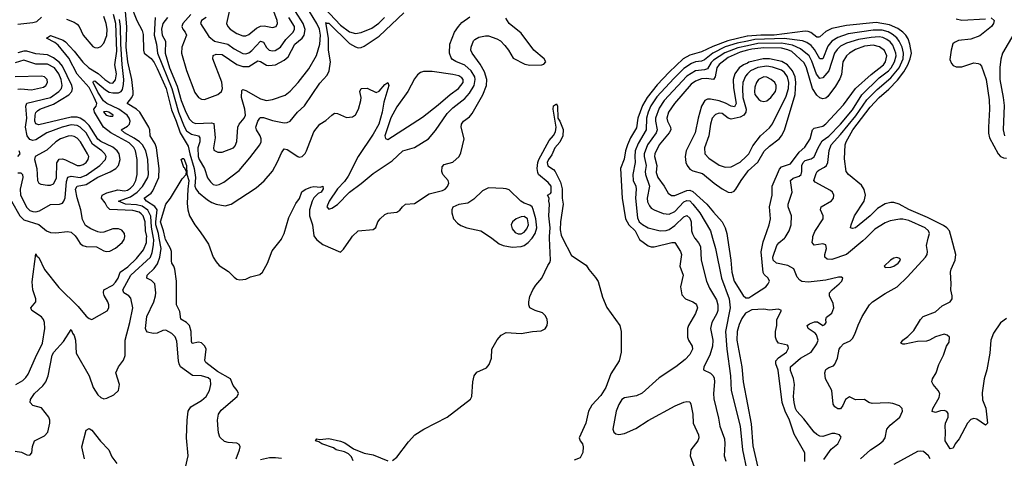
# Model space of a CAD drawing. Header units: inches. Extents: x 1649636 to 1815363, y 506543 to 641975.
# Tile 475 of 656: x 1745082 to 1751736, y 538513 to 541475. Entities that reach past the tile are written whole.
import ezdxf

# ---------------------------------------------------------------- set-up
doc = ezdxf.new("R2010")
doc.units = ezdxf.units.IN
doc.header["$MEASUREMENT"] = 0
for name, color, linetype in [('B7543', 7, 'Continuous'), ('B7544', 7, 'Continuous'), ('B7553', 7, 'Continuous'), ('B7554', 7, 'Continuous')]:
    doc.layers.add(name, color=color, linetype=linetype)

msp = doc.modelspace()

# ---------------------------------------------------------------- linework, layer by layer
at = {"layer": 'B7543', "color": 5}
for points, elevation in [([(1745050, 538561.9), (1745093.5, 538553.5), (1745130, 538536.5), (1745150, 538534.9), (1745163.6, 538550), (1745168.4, 538591.6), (1745182, 538630), (1745250, 538664.4), (1745270.8, 538689.2), (1745284.4, 538750), (1745284.4, 538770), (1745277.8, 538790), (1745230, 538854.3), (1745169.7, 538870), (1745152.6, 538890), (1745154, 538910), (1745181.8, 538950), (1745238, 539002), (1745259.3, 539030), (1745273.5, 539070), (1745301.2, 539210), (1745312.1, 539230), (1745378, 539302), (1745430, 539382), (1745438, 539358), (1745450, 539343), (1745459.1, 539310), (1745463.5, 539223.5), (1745552, 539070), (1745578.5, 538990), (1745610, 538941.3), (1745630, 538922.3), (1745650, 538915.3), (1745670, 538918.4), (1745717.7, 538942.3), (1745749.4, 538970), (1745756.2, 539010), (1745732.3, 539090), (1745749.4, 539130), (1745783.5, 539176.5), (1745794, 539206), (1745794.9, 539310), (1745826.9, 539430), (1745846.8, 539530), (1745833.7, 539593.7), (1745818.9, 539610), (1745786, 539630), (1745779.5, 539650), (1745833.5, 539750), (1745965, 539870), (1745977.5, 539902.5), (1745986.2, 539953.8), (1745987.6, 539990), (1745985.9, 540000)], 360), ([(1745056, 539010), (1745101.7, 539038.3), (1745122.6, 539057.4), (1745139.2, 539080.8), (1745187.3, 539192.7), (1745236, 539290), (1745252, 539390), (1745249.9, 539430), (1745242.9, 539450), (1745228.4, 539468.4), (1745162.8, 539510), (1745157.2, 539530), (1745191.7, 539570), (1745190.7, 539590), (1745169.9, 539650), (1745164.9, 539704.9), (1745190, 539893), (1745197.4, 539877.4), (1745210, 539868.9), (1745248.7, 539788.7), (1745346.6, 539666.6), (1745477.3, 539537.3), (1745530, 539472), (1745550, 539457.6), (1745570, 539450.4), (1745671.8, 539508.2), (1745683.5, 539530), (1745684.2, 539550), (1745677.8, 539570), (1745653.3, 539613.3), (1745648.1, 539630), (1745650.6, 539650), (1745710, 539682.5), (1745730, 539702), (1745747.1, 539730), (1745761.5, 539770), (1745813.2, 539806.8), (1745870, 539862), (1745918.7, 539921.3), (1745938.1, 539970), (1745939.6, 540000)], 380), ([(1745466.6, 540000), (1745490, 539963.6), (1745509, 539949), (1745530, 539943.7), (1745601.5, 539941.5), (1745650, 539914), (1745666.8, 539910), (1745690, 539912.2), (1745730, 539931.5), (1745773.2, 539970), (1745787.3, 539990), (1745789.9, 540000)], 420), ([(1746202.7, 538450), (1746220.5, 538530), (1746209.7, 538650), (1746212.5, 538770), (1746220.7, 538830), (1746238.8, 538861.2), (1746310, 538903.5), (1746342.2, 538930), (1746364.2, 538970), (1746374, 539010), (1746370, 539042), (1746355.8, 539055.8), (1746310, 539069.2), (1746250, 539072.7), (1746169.4, 539129.4), (1746158.2, 539150), (1746154, 539170), (1746144.3, 539304.3), (1746132.7, 539332.7), (1746110, 539355.6), (1746070, 539377.2), (1746050, 539375.6), (1746010, 539358.2), (1745983.8, 539356.2), (1745945.6, 539365.6), (1745935.4, 539375.4), (1745930.8, 539390), (1745940.7, 539470), (1745987.6, 539570), (1745999.4, 539610), (1746000.7, 539630), (1745995.2, 539690), (1745973.4, 539713.4), (1745941.7, 539730), (1745943.7, 539750), (1745990, 539793.8), (1746014, 539826), (1746029, 539870), (1746036.6, 539930), (1746024.6, 540000)], 340), ([(1746545.5, 538510), (1746568, 538570), (1746570.7, 538590), (1746564.9, 538604.9), (1746550, 538614.6), (1746490, 538618.4), (1746465.5, 538625.5), (1746434.5, 538654.5), (1746424.2, 538684.2), (1746421.8, 538710), (1746418.8, 538770), (1746424.5, 538810), (1746442.3, 538837.7), (1746550.9, 538930), (1746561, 538950), (1746552, 538970), (1746525.3, 539005.3), (1746506.2, 539050), (1746418.8, 539098.8), (1746340.1, 539160.1), (1746332.5, 539172.5), (1746341.6, 539250), (1746333.9, 539270), (1746310, 539291.9), (1746290, 539297.3), (1746247.5, 539287.5), (1746241.6, 539301.6), (1746240.3, 539370), (1746228.9, 539408.9), (1746210, 539429.9), (1746171.7, 539451.7), (1746163.4, 539503.4), (1746142.2, 539550), (1746140.2, 539710), (1746129.8, 539789.8), (1746124, 539810), (1746109.9, 539829.9), (1746106.8, 539846.8), (1746106.4, 539910), (1746100.3, 539930), (1746066.2, 539990), (1746064, 540000)], 320), ([(1746330.8, 540000), (1746358.6, 539958.6), (1746388.8, 539870), (1746410, 539839.3), (1746430, 539815.7), (1746493.7, 539773.7), (1746530, 539736.1), (1746550, 539721.7), (1746570, 539717), (1746610, 539722), (1746642, 539738), (1746705.1, 539754.9), (1746722.9, 539770), (1746756.2, 539830), (1746787.1, 539912.9), (1746850, 539993), (1746853.7, 540000)], 320), ([(1747081.5, 540000), (1747090, 539989), (1747130, 539956), (1747250, 539904.7), (1747270, 539924.7), (1747321.4, 540000)], 320), ([(1747602.2, 538497.8), (1747630, 538521.1), (1747710, 538623.6), (1747752.4, 538670), (1747812.8, 538710), (1747970, 538790.2), (1748128.8, 538911.2), (1748137.7, 538930), (1748144.9, 539030), (1748152.2, 539070), (1748170, 539094.2), (1748235.8, 539124.2), (1748254.2, 539145.8), (1748269.7, 539190), (1748272.7, 539250), (1748307.5, 539312.5), (1748335.5, 539344.5), (1748370, 539363), (1748470, 539354.9), (1748548, 539370), (1748606.3, 539373.7), (1748632.8, 539387.2), (1748645.7, 539410), (1748649.8, 539430), (1748646.8, 539450), (1748635.3, 539475.3), (1748614, 539494), (1748565.2, 539510), (1748530, 539528.4), (1748523, 539550), (1748523.6, 539570), (1748530, 539604.7), (1748550, 539650.8), (1748570, 539682.8), (1748611.5, 539728.5), (1748650, 539814), (1748664.9, 539835.1), (1748668.5, 539851.5), (1748661.6, 540000)], 280), ([(1748272.5, 540000), (1748321.3, 539961.3), (1748349, 539949), (1748410, 539939.1), (1748470, 539943.5), (1748490, 539950.4), (1748518.5, 539970), (1748543.3, 539996.7), (1748545.5, 540000)], 320), ([(1748750.1, 540000), (1748810, 539882), (1748910, 539818), (1748927.5, 539787.5), (1748973.8, 539733.8), (1748990, 539706), (1749020.9, 539600.9), (1749050.3, 539530.3), (1749137.1, 539410), (1749146.4, 539370), (1749147.2, 539230), (1749132.8, 539170), (1749077.8, 539082.2), (1749042, 538990), (1749010, 538937.4), (1748947.9, 538872.1), (1748926.6, 538830), (1748907.8, 538750), (1748862.2, 538650), (1748869.1, 538630), (1748884.4, 538610), (1748890.2, 538590), (1748887.5, 538552.5), (1748870, 538515.1), (1748830, 538499.3)], 280), ([(1749265.2, 540000), (1749270, 539990.1), (1749330, 539948.6), (1749350, 539941.4), (1749370, 539940.9), (1749490, 539970.9), (1749510.3, 539970), (1749547.3, 539910), (1749553.5, 539890), (1749543, 539810), (1749565.6, 539750), (1749546.7, 539670), (1749555.6, 539615.6), (1749581.6, 539590), (1749630, 539570.2), (1749650, 539557.3), (1749656.5, 539550), (1749662, 539530), (1749649.4, 539490), (1749601, 539410), (1749594.2, 539390), (1749595.5, 539330), (1749602.3, 539310), (1749627.2, 539270), (1749628.3, 539250), (1749610, 539214), (1749579.3, 539180.7), (1749516.9, 539130), (1749402.8, 539057.2), (1749288, 538952), (1749250, 538935.3), (1749170, 538921.1), (1749151, 538909), (1749130, 538875.3), (1749112.7, 538830), (1749090.9, 538710), (1749097.8, 538690), (1749110, 538678.9), (1749130, 538673.7), (1749170, 538680.4), (1749245.9, 538714.1), (1749330, 538768.7), (1749512.2, 538867.8), (1749570, 538891.9), (1749590, 538896.5), (1749610, 538893.4), (1749618, 538878), (1749630.2, 538810), (1749633.8, 538750), (1749668.9, 538670), (1749672, 538650), (1749664.9, 538630), (1749616.4, 538570), (1749613.7, 538530), (1749647.9, 538430)], 320), ([(1749643.8, 540000), (1749670, 539967.9), (1749682.1, 539942.1), (1749687.5, 539850), (1749722.8, 539710), (1749742.8, 539662.8), (1749790, 539582.3), (1749799.9, 539550), (1749799.6, 539510), (1749793.7, 539490), (1749759.5, 539430), (1749749.3, 539390), (1749766.9, 539310), (1749763.9, 539270), (1749746.1, 539210), (1749704.7, 539130), (1749702.4, 539110), (1749750, 539086.5), (1749768.7, 539068.7), (1749774.4, 539054.4), (1749777.5, 539030), (1749770.8, 538950), (1749773.9, 538913.9), (1749804.2, 538784.2), (1749812.3, 538730), (1749844.2, 538644.2), (1749847.7, 538610), (1749843.5, 538530), (1749854.2, 538494.2)], 340), ([(1749764.4, 540000), (1749783.7, 539930), (1749823.6, 539730), (1749875.7, 539590), (1749882.5, 539530), (1749852.3, 539370), (1749860.3, 539250), (1749885.6, 539070), (1749891, 538971), (1749950.6, 538730), (1749967, 538570), (1749995.2, 538430), (1749995.9, 538384.1), (1749966.5, 538206.5), (1749974.6, 538150), (1749998.7, 538090), (1750000, 538084.1)], 360), ([(1749864.6, 540000), (1749887.2, 539850), (1749893.8, 539770), (1749909.2, 539710), (1749970, 539612.1), (1749990, 539596.5), (1750000, 539596.5)], 380), ([(1750000, 539500.3), (1749986.2, 539493.8), (1749962.1, 539457.9), (1749944, 539416), (1749931.3, 539370), (1749927.6, 539310), (1749961.7, 539130), (1749970.5, 539029.5), (1750000, 538875.6)], 380), ([(1745518.9, 538510), (1745502.4, 538590), (1745530, 538702), (1745550, 538714), (1745570, 538702.8), (1745627.8, 538627.8), (1745683, 538570), (1745703.4, 538523.4), (1745738, 538478)], 340), ([(1747335.8, 538495.8), (1747323.1, 538523.1), (1747303.9, 538543.9), (1747276.7, 538556.7), (1747220.4, 538570), (1747203.4, 538583.4), (1747122.7, 538610), (1747104.2, 538624.2), (1747081.2, 538630), (1747090, 538644.7), (1747110, 538640.7), (1747170, 538646.4), (1747250, 538629), (1747277.9, 538617.9), (1747337.6, 538577.6), (1747410, 538546.3), (1747470, 538536.9), (1747570, 538494.7)], 280), ([(1746850, 538511.8), (1746810, 538516.7), (1746770, 538516.4), (1746710, 538501.5)], 320)]:
    msp.add_lwpolyline(points, dxfattribs=dict(at, elevation=elevation))
at = {"layer": 'B7544', "color": 5}
for points, elevation in [([(1746024.6, 540000), (1746019.4, 540030), (1746002, 540090), (1746000.8, 540110), (1746011.2, 540190), (1745994, 540214), (1745938.2, 540250), (1745921.7, 540270), (1745970, 540303.9), (1745981, 540319), (1746021.2, 540410), (1746024.2, 540470), (1746006, 540610), (1745996.3, 540636.3), (1745963.4, 540690), (1745961.5, 540730), (1745955.1, 540750), (1745894.2, 540850), (1745870.8, 540870), (1745807.1, 540910), (1745840.2, 540950), (1745848.1, 540970), (1745849.5, 540990), (1745839.8, 541070), (1745811.5, 541190), (1745800.3, 541290), (1745805.8, 541425.8), (1745790, 541611)], 340), ([(1745830, 541578), (1745874.3, 541470), (1745910, 541401.1), (1745914.9, 541374.9), (1745917.4, 541270), (1745922.4, 541250), (1745970, 541212.8), (1745990, 541186.2), (1746010, 541144.3), (1746071.9, 541010), (1746106.6, 540866.6), (1746139.8, 540790), (1746166.1, 540710), (1746221, 540621), (1746230.8, 540570), (1746261.3, 540470), (1746268.9, 540410), (1746266.3, 540350), (1746271.5, 540331.5), (1746290, 540307.9), (1746350, 540259), (1746379.7, 540239.7), (1746408.6, 540228.6), (1746470, 540218.8), (1746510, 540229.2), (1746679.8, 540340.2), (1746733.2, 540386.8), (1746790, 540452.7), (1746824.4, 540515.6), (1746850, 540574.9), (1746870, 540603.7), (1746890, 540599), (1746962, 540550), (1746970, 540547.2), (1746990, 540551.6), (1747010, 540572), (1747020.3, 540590), (1747070, 540718.4), (1747110, 540768.4), (1747150, 540793.4), (1747190, 540830.4), (1747210, 540843), (1747230, 540842), (1747290, 540813.4), (1747330, 540818), (1747350, 540833.4), (1747371.2, 540870), (1747386.9, 540930), (1747388.3, 540950), (1747381.3, 540990), (1747389.8, 541010.2), (1747430, 541013.1), (1747490, 540982.4), (1747510, 540992.4), (1747550, 541037.6), (1747570.4, 541050.4), (1747576, 541030), (1747542.1, 540917.9), (1747531, 540851), (1747507.7, 540770), (1747470, 540701.3), (1747369, 540550), (1747302.4, 540417.6), (1747277.1, 540382.9), (1747230, 540332.2), (1747173, 540250), (1747158, 540210), (1747170, 540195.8), (1747190, 540201.5), (1747230, 540227.9), (1747309.9, 540310.1), (1747390, 540368.3), (1747470, 540435.5), (1747598.2, 540521.8), (1747670, 540588.8), (1747750, 540611.6), (1747845.3, 540670), (1747892.6, 540727.4), (1747970, 540842.1), (1748010, 540880.4), (1748090, 540941.9), (1748121.9, 540978.1), (1748153.6, 541030), (1748160.8, 541070), (1748157.3, 541090), (1748131.7, 541130), (1748090, 541168.3), (1748030, 541192), (1748006.2, 541206.2), (1747997.3, 541217.3), (1747986.5, 541250), (1747989.2, 541310), (1748019.8, 541390), (1748046.3, 541430), (1748070, 541455.9), (1748124.6, 541495.4)], 340), ([(1746079.6, 541490), (1746048.7, 541450), (1746038.9, 541410), (1746045.4, 541370), (1746067.8, 541330), (1746064.1, 541250), (1746094.1, 541150), (1746145.3, 541025.3), (1746173.7, 540930), (1746203.8, 540850), (1746230, 540803.1), (1746250, 540782.2), (1746270, 540772.9), (1746378.9, 540778.9), (1746394.2, 540774.2), (1746402.2, 540677.8), (1746390.3, 540610), (1746394.3, 540594.3), (1746419.7, 540579.7), (1746450, 540579.7), (1746526.6, 540610), (1746537.7, 540622.3), (1746548.2, 540651.8), (1746556, 540750), (1746564.2, 540770), (1746598.1, 540810), (1746606.7, 540830), (1746602.9, 540870), (1746581.4, 540950), (1746583.5, 540996.5), (1746590, 541002.9), (1746610, 540996.8), (1746710, 540939.4), (1746750, 540928.3), (1746790, 540935.8), (1746875.1, 540964.9), (1746910, 540991.6), (1746964.7, 541050), (1747036.5, 541143.5), (1747087.6, 541232.4), (1747110.2, 541309.8), (1747115.3, 541370), (1747108.2, 541410), (1747090, 541450), (1747016.5, 541570)], 380), ([(1747108, 541588), (1747250, 541438.2), (1747310, 541393.1), (1747350, 541382.3), (1747390, 541387.5), (1747461.9, 541418.1), (1747509.5, 541450.5), (1747546.7, 541490)], 380), ([(1745070, 541444.2), (1745170, 541455.7), (1745196.5, 541463.5), (1745229, 541491)], 420), ([(1745939.6, 540000), (1745940.1, 540010), (1745932.6, 540050), (1745929.7, 540110), (1745915.2, 540150), (1745903.6, 540163.6), (1745890, 540173.9), (1745846.3, 540186.3), (1745690, 540193.4), (1745672, 540210), (1745658.8, 540238.8), (1745635.5, 540270), (1745638, 540290), (1745670, 540306.3), (1745745.2, 540325.2), (1745790, 540320.2), (1745810, 540324.1), (1745830, 540336.6), (1745850, 540358.5), (1745866.3, 540390), (1745875.7, 540430), (1745875.5, 540530), (1745863.9, 540590), (1745852.1, 540612.1), (1745822.4, 540642.4), (1745698.3, 540710), (1745647.8, 540750), (1745586.9, 540850), (1745581.8, 540870), (1745598.5, 540890), (1745601.8, 540910), (1745585.7, 540950), (1745550, 541016.3), (1745470, 541107.1), (1745414.6, 541214.6), (1745341.9, 541301.9), (1745320, 541320), (1745262.2, 541350), (1745290, 541368.5), (1745376.2, 541336.2), (1745390, 541326.5), (1745450, 541261.7), (1745508.6, 541188.6), (1745549.4, 541149.4), (1745612.3, 541112.3), (1745657.1, 541070), (1745690, 541047.7), (1745710, 541047), (1745730, 541068.4), (1745734.7, 541110), (1745725.4, 541170), (1745737.2, 541262.8), (1745730.4, 541450), (1745715.3, 541510)], 380), ([(1745398.7, 541478.7), (1745450, 541458.6), (1745470, 541445.5), (1745482.6, 541430), (1745511.4, 541371.4), (1745574.8, 541294.8), (1745590, 541286.3), (1745610, 541285.9), (1745630, 541295), (1745650, 541315.9), (1745670, 541368.1), (1745672.1, 541410), (1745666.3, 541450), (1745650, 541496.1)], 420), ([(1745985.9, 540000), (1745973.4, 540073.4), (1745967.4, 540147.4), (1745948.5, 540188.5), (1745910, 540215.3), (1745870, 540223.5), (1745795.6, 540230), (1745749.8, 540250), (1745830, 540279.1), (1745875.4, 540310), (1745912.2, 540347.8), (1745946.6, 540410), (1745951.8, 540430), (1745948.4, 540530), (1745934.9, 540590), (1745911.2, 540630), (1745890.8, 540650.8), (1745855.9, 540675.9), (1745789.9, 540710), (1745767.7, 540730), (1745810, 540755), (1745824.7, 540770), (1745828.8, 540790), (1745822.3, 540810), (1745808.2, 540830), (1745751.8, 540871.8), (1745670, 540910), (1745648, 540928), (1745610, 540986), (1745578.5, 541050), (1745580.2, 541059.8), (1745590, 541062.7), (1745660.8, 541000.8), (1745686.5, 540986.5), (1745710, 540979.9), (1745750, 540980.2), (1745767, 540990), (1745775.6, 541004.4), (1745783.7, 541036.3), (1745785.8, 541070), (1745773, 541173), (1745764, 541310), (1745762, 541430), (1745755.6, 541475.6)], 360), ([(1745996.5, 541490), (1745991.1, 541370), (1746006, 541310), (1746013.9, 541250), (1746110.1, 541009.9), (1746153.7, 540850), (1746193.4, 540753.4), (1746210, 540723.4), (1746241.8, 540701.8), (1746289.7, 540689.7), (1746298.1, 540678.1), (1746298.3, 540650), (1746286.4, 540610), (1746286.8, 540550), (1746293.8, 540530), (1746329.6, 540470), (1746350, 540407.9), (1746370, 540379), (1746390, 540363), (1746410, 540358.3), (1746430, 540361.7), (1746461.8, 540378.2), (1746564, 540456), (1746637.9, 540542.1), (1746705, 540630), (1746713.5, 540650), (1746713.4, 540670), (1746706.9, 540690), (1746682, 540730), (1746678.6, 540750), (1746690, 540788.8), (1746703.9, 540810), (1746710, 540814.2), (1746730, 540813.5), (1746790, 540794.6), (1746870, 540778.8), (1746890, 540780.2), (1746910, 540788.9), (1746959.8, 540850), (1747005.9, 540894.1), (1747110, 541045.8), (1747158.9, 541101.1), (1747173.4, 541130), (1747181.4, 541190), (1747168.6, 541268.6), (1747168.7, 541350), (1747150, 541455.5), (1747151.9, 541451.9), (1747170, 541451.6), (1747310, 541313.7), (1747350, 541290.6), (1747370, 541285), (1747390, 541287.3), (1747410, 541295.9), (1747510, 541363.3), (1747677.9, 541522.1)], 360), ([(1746238.2, 541510), (1746184, 541450), (1746178.2, 541430), (1746183.6, 541410), (1746200.7, 541390), (1746208.2, 541370), (1746176.6, 541290), (1746174.6, 541250), (1746208.6, 541131.4), (1746264.2, 540984.2), (1746290, 540950.1), (1746310, 540938.5), (1746330, 540935.8), (1746420.3, 540970), (1746444.6, 540990), (1746452.5, 541010), (1746447.9, 541052.1), (1746385.8, 541210), (1746390, 541233.7), (1746410, 541241.5), (1746450, 541238.8), (1746550, 541173.2), (1746590, 541158.7), (1746630, 541159.2), (1746690, 541196.9), (1746710, 541193.1), (1746750, 541168.1), (1746764.7, 541164.7), (1746809.9, 541170.1), (1746870, 541201.2), (1746895.5, 541224.5), (1746941.1, 541310), (1746990.2, 541349.8), (1747004.3, 541370), (1747011.7, 541408.3), (1746998.2, 541450), (1746946.6, 541530)], 420), ([(1746341.5, 541490), (1746310.2, 541470), (1746302.8, 541450), (1746360.9, 541360.9), (1746397.3, 541330), (1746488.8, 541308.8), (1746530, 541278.5), (1746590, 541246.6), (1746610, 541244.7), (1746630, 541251.1), (1746650, 541266.1), (1746710, 541329.3), (1746730, 541322.2), (1746750, 541287.2), (1746768.4, 541268.4), (1746790, 541264.7), (1746808, 541268), (1746845.2, 541290), (1746879.9, 541340.1), (1746928.9, 541390), (1746938.5, 541410), (1746938.4, 541430), (1746901.4, 541490)], 440), ([(1746497.7, 541530), (1746480.2, 541450), (1746487.2, 541430), (1746505, 541410), (1746550, 541381.7), (1746590, 541366.3), (1746610, 541366.8), (1746630, 541375.9), (1746682.3, 541417.7), (1746710, 541430.5), (1746733.4, 541433.4), (1746790, 541421.6), (1746815.6, 541430), (1746824.8, 541450), (1746822.1, 541470), (1746799.9, 541530)], 460), ([(1747321.4, 540000), (1747330, 540012.7), (1747369.4, 540050), (1747470, 540057.3), (1747489.4, 540070.6), (1747502, 540110), (1747517.6, 540130), (1747550, 540159.5), (1747570, 540168.7), (1747630, 540174.9), (1747650, 540187.7), (1747668.5, 540211.5), (1747690, 540228.2), (1747750, 540234.4), (1747850, 540298.5), (1747939.1, 540320.9), (1747956.2, 540330), (1747971.8, 540348.2), (1747981.1, 540370), (1747978, 540390), (1747940.7, 540430), (1747934.7, 540450), (1747937.7, 540482.3), (1747950, 540497.6), (1748010, 540511.8), (1748051.3, 540550), (1748063.7, 540576.3), (1748085, 540670), (1748065.5, 540750), (1748067, 540770), (1748080.4, 540790), (1748120.5, 540819.5), (1748139, 540841), (1748211.5, 540968.5), (1748236.4, 541030), (1748238.2, 541070), (1748221.9, 541121.9), (1748193.8, 541173.8), (1748140.2, 541250), (1748131.2, 541270), (1748132, 541290), (1748148.9, 541331.1), (1748157.7, 541342.3), (1748184, 541356), (1748230, 541366.2), (1748250, 541365), (1748305.9, 541345.9), (1748331.2, 541331.2), (1748361.1, 541301.1), (1748384.9, 541270), (1748415.6, 541215.6), (1748495.7, 541175.7), (1748530, 541167.9), (1748610, 541169.7), (1748625, 541175), (1748638, 541190), (1748626.8, 541210), (1748556.8, 541270), (1748470, 541383.5), (1748389.1, 541449.1), (1748366, 541486)], 320), ([(1750000, 541362.9), (1749997.3, 541362.7), (1749866.8, 541333.2), (1749765.1, 541294.9), (1749690, 541258.4), (1749610, 541234.7), (1749566.7, 541210), (1749470, 541121.2), (1749390, 541035.9), (1749321.5, 540950), (1749290, 540896.3), (1749258.7, 540810), (1749250, 540745.6), (1749210, 540676.5), (1749189.3, 540630.7), (1749176.4, 540590), (1749166.5, 540533.5), (1749142.8, 540470), (1749154.3, 540270), (1749176.5, 540130), (1749198.2, 540090), (1749240.7, 540050), (1749265.2, 540000)], 320), ([(1750000, 541330.7), (1749930, 541316.9), (1749849.4, 541290.6), (1749766.4, 541250), (1749710, 541203.4), (1749690, 541194.4), (1749650, 541190.5), (1749620.9, 541179.1), (1749570, 541144.8), (1749501.9, 541078.1), (1749387, 540953), (1749347.5, 540892.5), (1749328.9, 540850), (1749318.1, 540810), (1749316.1, 540730), (1749261.1, 540638.9), (1749242.2, 540590), (1749237.9, 540550), (1749240.3, 540510), (1749225.1, 540430), (1749228.5, 540390), (1749245.4, 540350), (1749248, 540330), (1749244.3, 540270), (1749256.2, 540136.2), (1749268.5, 540110), (1749290, 540090.7), (1749330, 540068.4), (1749410, 540048.9), (1749450, 540050.1), (1749470, 540058.1), (1749510, 540085.4), (1749570, 540142.6), (1749590, 540151.5), (1749610, 540135.4), (1749618.9, 540110), (1749622.3, 540050), (1749628.2, 540028.2), (1749642.1, 540002.1), (1749643.8, 540000)], 340), ([(1750000, 541299.3), (1749934.8, 541285.2), (1749848.3, 541251.7), (1749770, 541202.2), (1749754.7, 541185.3), (1749730, 541144), (1749710, 541135.7), (1749650, 541129.3), (1749590, 541093.3), (1749437.5, 540930), (1749403.4, 540876.6), (1749379.4, 540810), (1749378.2, 540790), (1749390.9, 540730), (1749383.3, 540710), (1749324.8, 540630), (1749302.4, 540570), (1749301.7, 540550), (1749315.4, 540490), (1749308.6, 540450), (1749310.1, 540430), (1749338.8, 540350), (1749321.5, 540270), (1749325.4, 540245.4), (1749337.4, 540217.4), (1749350, 540201.5), (1749370.1, 540190.1), (1749430, 540165.8), (1749470, 540161.4), (1749510, 540179.4), (1749570, 540244.2), (1749590, 540254.6), (1749610, 540250.9), (1749631.7, 540230), (1749677.7, 540170), (1749750.6, 540050), (1749764.4, 540000)], 360), ([(1745789.9, 540000), (1745792.5, 540010), (1745789.1, 540030), (1745772.7, 540052.7), (1745750, 540063.2), (1745710, 540062.1), (1745650, 540039.2), (1745630, 540037.5), (1745610, 540041.7), (1745562.8, 540062.8), (1745525.6, 540085.6), (1745505.4, 540125.4), (1745494.8, 540190), (1745470, 540271.1), (1745458.7, 540330), (1745470, 540350), (1745530, 540362.8), (1745610, 540412.1), (1745692.2, 540447.8), (1745731.2, 540470), (1745750.4, 540490), (1745761.6, 540530), (1745753.7, 540570), (1745739.5, 540590), (1745710, 540613), (1745630, 540652.6), (1745610, 540667.4), (1745550, 540760.8), (1745522.1, 540790), (1745490, 540811), (1745470, 540816.8), (1745430, 540817.3), (1745210, 540765.5), (1745190, 540771), (1745184.4, 540790), (1745186.3, 540830), (1745191.7, 540848.3), (1745201.5, 540858.5), (1745218.3, 540870), (1745310, 540903.5), (1745413, 540967), (1745433.8, 540990), (1745438.1, 541010), (1745434, 541030), (1745370, 541161.8), (1745350, 541184.9), (1745310, 541218.2), (1745270, 541238.5), (1745190, 541243.4), (1745130, 541261.5), (1745110, 541261.4), (1745070, 541250.5)], 420), ([(1750000, 541268.1), (1749950, 541254.9), (1749870, 541220.3), (1749807.8, 541172.2), (1749792.2, 541150), (1749782, 541090), (1749770, 541070.5), (1749722.4, 541077.6), (1749690, 541075.5), (1749650, 541059.2), (1749620.3, 541039.7), (1749506.2, 540910), (1749465.5, 540850), (1749455.3, 540810), (1749460.1, 540790), (1749480.1, 540750), (1749481.7, 540730), (1749471.1, 540710), (1749403, 540630), (1749374.2, 540570), (1749372.8, 540550), (1749387.4, 540490), (1749384, 540444), (1749393.9, 540410), (1749438.2, 540350), (1749463.9, 540303.9), (1749486.7, 540286.7), (1749510, 540286.7), (1749590, 540321.6), (1749610, 540323.1), (1749630, 540314.9), (1749726.5, 540230), (1749770, 540174.6), (1749829.5, 540110), (1749849.2, 540070), (1749860.1, 540030), (1749864.6, 540000)], 380), ([(1745070, 540440.5), (1745090, 540439.8), (1745100.8, 540430), (1745102.4, 540410), (1745083.8, 540330), (1745087.9, 540290), (1745130, 540206.1), (1745150, 540186.6), (1745170, 540178.9), (1745190, 540177.7), (1745216.3, 540183.7), (1745290, 540226.9), (1745349.9, 540230.1), (1745370, 540236.9), (1745380.7, 540250), (1745388.4, 540271.6), (1745397.6, 540382.4), (1745407.8, 540412.2), (1745430, 540417.7), (1745490, 540410.1), (1745530, 540424.3), (1745622.1, 540490), (1745661.5, 540530), (1745666.4, 540550), (1745657.9, 540570), (1745637.4, 540590), (1745573.8, 540633.8), (1745529.9, 540710), (1745491.2, 540750), (1745470, 540760.8), (1745430, 540765.3), (1745367.7, 540750), (1745264.7, 540710), (1745190, 540663.2), (1745170, 540660.1), (1745150, 540666), (1745131.2, 540690), (1745121.8, 540750), (1745129.1, 540810), (1745123.3, 540890), (1745129.9, 540910.1), (1745290, 540949.8), (1745347.1, 540990), (1745364.1, 541010), (1745369.5, 541030), (1745361.4, 541070), (1745346.1, 541110), (1745316.6, 541150), (1745270, 541174), (1745190, 541174.5), (1745110, 541201.7), (1745050, 541182.6)], 440), ([(1750000, 541182.4), (1749973.6, 541170), (1749945.1, 541150), (1749914.7, 541110), (1749904, 541070), (1749905.8, 541014.2), (1749923.3, 540910), (1749912.8, 540887.2), (1749890, 540892), (1749851.7, 540911.7), (1749810, 540926.1), (1749750, 540939.2), (1749730, 540937.8), (1749711.4, 540928.6), (1749690, 540891), (1749667.7, 540810), (1749647.8, 540710), (1749586.2, 540590), (1749578.9, 540550), (1749584.6, 540510), (1749592.5, 540490), (1749610, 540465.6), (1749630, 540454.6), (1749696.2, 540436.2), (1749776.1, 540370), (1749830, 540332.3), (1749870, 540310.2), (1749890, 540307.3), (1749910, 540317.8), (1749920.9, 540330), (1749957.8, 540390), (1750000, 540446.6)], 420), ([(1745070, 541006), (1745090, 541008.1), (1745160.9, 541000.9), (1745241.7, 541018.3), (1745258.9, 541030), (1745269, 541050), (1745266.2, 541070), (1745259.1, 541079.1), (1745249.2, 541089.2), (1745230, 541094.3), (1745050, 541088.9)], 460), ([(1750000, 541108.5), (1749986.2, 541093.8), (1749969.1, 541050), (1749965.6, 541010), (1749969, 540950), (1749991.6, 540870), (1749989.3, 540850), (1749976.4, 540830), (1749950, 540817.4), (1749890, 540804.1), (1749870, 540809.9), (1749830, 540841.9), (1749810, 540843.6), (1749784.4, 540835.6), (1749762.5, 540810), (1749750.6, 540770), (1749738.9, 540690), (1749708.8, 540610), (1749711, 540570), (1749739.3, 540539.3), (1749810, 540492.1), (1749850, 540478.8), (1749890, 540482.3), (1749950, 540513.6), (1749992.3, 540550), (1750000, 540559.4)], 440), ([(1748661.6, 540000), (1748661.1, 540010), (1748667.7, 540070), (1748657.8, 540150), (1748661.3, 540230), (1748657, 540250), (1748659, 540270), (1748649.4, 540290), (1748670, 540301), (1748672.8, 540307.2), (1748672.6, 540350), (1748654.3, 540374.3), (1748588.5, 540428.5), (1748582.4, 540442.4), (1748579.8, 540470), (1748584.2, 540510), (1748591.1, 540530), (1748660.7, 540659.3), (1748690, 540693), (1748701.8, 540718.2), (1748706.2, 540750), (1748687.7, 540870), (1748690, 540894), (1748710, 540907.3), (1748716.1, 540890), (1748718.4, 540810), (1748732.8, 540790), (1748753.5, 540733.5), (1748753.4, 540690), (1748732.4, 540647.6), (1748698, 540610), (1748678.6, 540561.4), (1748654.6, 540530), (1748645.5, 540510), (1748650, 540488.4), (1748690, 540462.4), (1748701.3, 540450), (1748737.3, 540377.3), (1748748.5, 540331.5), (1748747.4, 540270), (1748754.9, 540230), (1748736.3, 540110), (1748735.1, 540055.1), (1748740, 540020), (1748750.1, 540000)], 280), ([(1745070, 540550.5), (1745084.2, 540570), (1745078.9, 540590)], 460), ([(1746064, 540000), (1746053, 540050), (1746033, 540110), (1746069.9, 540230.1), (1746100.7, 540270), (1746180.2, 540399.8), (1746207, 540430), (1746209.4, 540450), (1746195.5, 540475.5), (1746190, 540476), (1746171.8, 540530), (1746181.8, 540538.2), (1746190, 540538.2), (1746210, 540490.6), (1746210.6, 540430.6), (1746225.1, 540390), (1746216.9, 540330), (1746213.3, 540233.3), (1746218.2, 540190), (1746230.2, 540150), (1746264.4, 540090), (1746302.3, 540042.3), (1746330.8, 540000)], 320), ([(1746853.7, 540000), (1746869.8, 540030.2), (1746901.1, 540138.9), (1746947.5, 540232.5), (1746972.8, 540267.2), (1746988.4, 540311.6), (1747010, 540327.8), (1747050, 540343.6), (1747070, 540347.6), (1747115.1, 540344.9), (1747130, 540350.7), (1747132.8, 540332.8), (1747118.7, 540310), (1747099, 540301), (1747068.9, 540271.1), (1747058.3, 540250), (1747041, 540190), (1747040.4, 540150), (1747060.5, 540090), (1747070, 540014.9), (1747081.5, 540000)], 320), ([(1748545.5, 540000), (1748565.3, 540030), (1748576.3, 540070), (1748570, 540130), (1748552.9, 540192.9), (1748544, 540210), (1748530, 540222.4), (1748490, 540236), (1748468.7, 540248.8), (1748390, 540324.8), (1748370, 540333.3), (1748350, 540335.6), (1748250, 540338.4), (1748210, 540318.2), (1748150, 540261.8), (1748110, 540235.1), (1748050, 540227.8), (1748010, 540209), (1748001.6, 540190), (1748001.3, 540170), (1748013.7, 540130), (1748040.6, 540100.6), (1748064, 540084), (1748102.8, 540070), (1748197.3, 540050), (1748270, 540002), (1748272.5, 540000)], 320), ([(1745025.6, 540250), (1745082.1, 540150), (1745110, 540124.3), (1745210.7, 540090.7), (1745262.2, 540050), (1745290, 540037.7), (1745324.9, 540035.1), (1745404.5, 540044.5), (1745430, 540039), (1745456.2, 540016.2), (1745466.6, 540000)], 420)]:
    msp.add_lwpolyline(points, dxfattribs=dict(at, elevation=elevation))
for points, elevation in [([(1747810, 541125.1), (1747790, 541118.9), (1747770, 541103.5), (1747750, 541075.1), (1747704.1, 540990), (1747630, 540886.6), (1747590, 540813.1), (1747550.2, 540690.2), (1747552.8, 540672.8), (1747570, 540665.6), (1747803.9, 540816.1), (1747910, 540899.8), (1747989.9, 540970.1), (1748046.7, 541010), (1748078.4, 541050), (1748079.3, 541070), (1748070, 541083.4), (1748050, 541095.6), (1748010, 541105.5), (1747870, 541124.5)], 360), ([(1745665.5, 540854.5), (1745647.3, 540852.7), (1745666.3, 540830), (1745690, 540822.3), (1745710, 540823.1), (1745713.6, 540830), (1745683.6, 540850)], 380), ([(1745430, 540690.8), (1745410, 540689.3), (1745357.2, 540670), (1745325.8, 540650), (1745265.4, 540594.6), (1745185.7, 540550), (1745181.2, 540530), (1745198.4, 540470), (1745202, 540390), (1745210, 540372), (1745224.4, 540364.4), (1745270, 540356.4), (1745290, 540357.2), (1745310, 540365.5), (1745330, 540403.8), (1745332.8, 540507.2), (1745347.2, 540532.8), (1745370, 540535.3), (1745390, 540529.5), (1745470, 540489.6), (1745490, 540489.6), (1745510, 540495.9), (1745530.6, 540510), (1745545.2, 540530), (1745549, 540550), (1745540.2, 540570), (1745492.2, 540650), (1745470, 540674.1), (1745450, 540686.2)], 460), ([(1748490, 540146.5), (1748470, 540144.1), (1748436.9, 540130), (1748411.4, 540110), (1748403.8, 540090), (1748410, 540062), (1748430, 540037.2), (1748450, 540028.2), (1748470, 540029), (1748490, 540040.1), (1748510, 540061.4), (1748520.1, 540090), (1748513.6, 540130)], 340)]:
    msp.add_lwpolyline(points, close=True, dxfattribs=dict(at, elevation=elevation))
at = {"layer": 'B7553', "color": 5}
for points, elevation in [([(1750000, 539596.5), (1750010, 539596.5), (1750030, 539609.2), (1750124.1, 539670), (1750141.1, 539690), (1750149.8, 539710), (1750140.5, 539730), (1750113, 539753), (1750106.8, 539766.8), (1750091.8, 539908.2), (1750105.7, 539974.3), (1750114.9, 540000)], 380), ([(1750515.4, 538504.6), (1750565.4, 538574.6), (1750610.7, 538610), (1750634.3, 538654.3), (1750621.2, 538670), (1750590, 538679.3), (1750570, 538680.3), (1750510, 538660.9), (1750490, 538663.1), (1750470, 538672.6), (1750450.6, 538690), (1750380.2, 538780.2), (1750334.7, 538830), (1750324.5, 538850), (1750314.8, 538890), (1750312.1, 538930), (1750318.1, 539010), (1750310.5, 539050.5), (1750290, 539106.6), (1750291.2, 539130), (1750358.5, 539190), (1750430, 539229.4), (1750470, 539285.5), (1750477, 539310), (1750466.3, 539346.3), (1750457.7, 539357.7), (1750409.8, 539390), (1750402.6, 539410), (1750418.5, 539421.5), (1750454.1, 539434.1), (1750474.1, 539434.1), (1750508.9, 539408.9), (1750523.7, 539416.3), (1750531.5, 539430), (1750529.3, 539450), (1750534.2, 539465.8), (1750570, 539493.4), (1750584, 539530), (1750578.9, 539558.9), (1750554.3, 539610), (1750555.4, 539630), (1750572.4, 539650), (1750620.9, 539690), (1750637.2, 539710), (1750644.5, 539730), (1750635.9, 539735.9), (1750616.5, 539736.5), (1750530, 539716.3), (1750471.9, 539708.1), (1750410, 539702.8), (1750367.6, 539707.6), (1750355.1, 539715.1), (1750336.6, 539736.6), (1750313, 539793), (1750273.9, 539813.9), (1750196.4, 539830), (1750173.3, 539850), (1750170.7, 539870), (1750198.9, 539950), (1750211.8, 539968.2), (1750249.6, 540000)], 360), ([(1750799.9, 540000), (1750779.6, 539980.4), (1750670, 539889.9), (1750570, 539854.2), (1750538.5, 539858.5), (1750523, 539870), (1750522.7, 539890), (1750534.2, 539930), (1750530, 539954.3), (1750510, 539961.8), (1750451.6, 539951.6), (1750438, 539970), (1750441.3, 540000)], 340), ([(1750764.5, 538510), (1750830.7, 538569.3), (1750890, 538607.3), (1750916.8, 538630), (1750929.9, 538650.1), (1750942.5, 538710), (1750963.6, 538736.4), (1751030.6, 538790), (1751049, 538830), (1751046.2, 538850), (1751027.2, 538867.2), (1750983.1, 538883.1), (1750950, 538888.2), (1750843.3, 538883.3), (1750819.6, 538890), (1750790, 538909.7), (1750730, 538908.4), (1750690, 538927.8), (1750662, 538910), (1750645.7, 538870), (1750630, 538845.6), (1750610, 538846), (1750590, 538860.7), (1750578.9, 538878.9), (1750569.8, 538969.8), (1750527.4, 539050), (1750523.5, 539090), (1750530, 539113), (1750550, 539126.4), (1750582, 539138), (1750591.7, 539148.3), (1750608.2, 539190), (1750619.7, 539250), (1750630, 539263.8), (1750650, 539284.9), (1750693.3, 539306.7), (1750710, 539322), (1750726.6, 539350), (1750748.4, 539411.6), (1750775.6, 539470), (1750824.2, 539550), (1750846, 539570), (1750930, 539625.8), (1751012.2, 539670), (1751082.5, 539737.5), (1751203, 539870), (1751214.7, 539890), (1751217.3, 539910), (1751209.8, 539950), (1751222.4, 540000)], 340), ([(1751750, 539457.5), (1751710, 539427.7), (1751663.1, 539356.9), (1751644.9, 539310), (1751637.3, 539222.7), (1751617.7, 539110), (1751599, 539050), (1751585.9, 538954.1), (1751587.5, 538907.5), (1751610.2, 538850.2), (1751622, 538750), (1751610, 538736), (1751550, 538778), (1751530, 538781.1), (1751510, 538775.1), (1751486.9, 538750), (1751430, 538643.7), (1751404.9, 538610), (1751390, 538581.2), (1751370, 538577.2), (1751336.2, 538630), (1751339.4, 538690), (1751336.2, 538730), (1751339.3, 538750), (1751356.1, 538790), (1751356, 538816), (1751348.4, 538828.4), (1751330, 538835.8), (1751305.7, 538834.3), (1751270, 538822.7), (1751249.5, 538829.5), (1751252.7, 538850), (1751296.2, 538923.8), (1751299.7, 538950), (1751289.7, 538970), (1751255.8, 539010), (1751246.6, 539030), (1751251.1, 539050), (1751276.4, 539090), (1751292.8, 539147.2), (1751325.2, 539210), (1751345.2, 539270), (1751363.2, 539296.8), (1751366.6, 539330), (1751350, 539344.5), (1751330, 539350.9), (1751270, 539332.2), (1751230.2, 539309.8), (1751210, 539303.9), (1751150, 539300.9), (1751064.2, 539284.2), (1751050, 539284.2), (1751037.2, 539290), (1751049.5, 539310), (1751084.5, 539335.5), (1751123.7, 539376.3), (1751169.6, 539450), (1751187.6, 539470), (1751270, 539502.6), (1751316.6, 539543.4), (1751369, 539570), (1751384, 539590), (1751384, 539610), (1751374, 539650), (1751377.2, 539690), (1751372.7, 539770), (1751377, 539790), (1751403.1, 539850), (1751408.3, 539890), (1751378.2, 540000)], 320), ([(1750387.8, 538490), (1750388.5, 538550), (1750316.4, 538676.4), (1750284, 538770), (1750254.8, 538830), (1750234.2, 538890), (1750207.7, 539107.7), (1750192.2, 539150), (1750192.8, 539170), (1750209.2, 539190.8), (1750263.2, 539230), (1750276.6, 539256.6), (1750275.8, 539270), (1750270, 539276.1), (1750210, 539291.2), (1750195.6, 539310), (1750190.7, 539330), (1750189.8, 539369.8), (1750199.2, 539410), (1750199.7, 539450), (1750229.6, 539510), (1750210, 539520.9), (1750150, 539512.2), (1750110, 539519.6), (1750030, 539514.3), (1750000, 539500.3)], 380), ([(1750000, 538875.6), (1750025, 538745), (1750036.1, 538596.1), (1750069.7, 538450.3)], 380), ([(1751235.3, 538510), (1751222.7, 538530), (1751190, 538558.2), (1751170, 538561.2), (1751150, 538557.7), (1750990.2, 538470)], 340)]:
    msp.add_lwpolyline(points, dxfattribs=dict(at, elevation=elevation))
at = {"layer": 'B7553', "color": 5, "elevation": 360}
msp.add_lwpolyline([(1751010, 539869.5), (1750990, 539864.5), (1750966, 539850), (1750924.7, 539810), (1750930, 539802), (1750970, 539803.1), (1750990, 539810.5), (1751018, 539830), (1751034.3, 539850), (1751030, 539861.2)], close=True, dxfattribs=at)
at = {"layer": 'B7554', "color": 5}
for points, elevation in [([(1751647.1, 541487.1), (1751666.8, 541470), (1751663, 541450), (1751648.4, 541430), (1751570, 541366), (1751510, 541342.8), (1751425.5, 541334.5), (1751398.4, 541321.6), (1751389.1, 541310.9), (1751375.9, 541270), (1751367.2, 541207.2), (1751378, 541178), (1751390, 541165.4), (1751410, 541156.1), (1751450, 541157), (1751530, 541183.8), (1751559.8, 541179.8), (1751570, 541174.9), (1751581, 541161), (1751612.5, 541070), (1751633.9, 540933.9), (1751635.2, 540870), (1751628.9, 540748.9), (1751629.7, 540709.7), (1751636.3, 540676.3), (1751694.2, 540570), (1751710, 540550.8), (1751730, 540541), (1751750, 540540.2)], 320), ([(1751410, 541481), (1751450, 541472.6), (1751610, 541480.9)], 320), ([(1751378.2, 540000), (1751364.5, 540050), (1751348.2, 540070), (1751324.9, 540084.9), (1751217.9, 540137.9), (1751090, 540193.6), (1751024.5, 540230), (1750990, 540240.3), (1750970, 540241.3), (1750930, 540231.3), (1750879.7, 540200.3), (1750830.1, 540150), (1750730, 540069.8), (1750710, 540064.2), (1750697, 540070), (1750700.5, 540090), (1750724.6, 540150), (1750788.8, 540250), (1750798.1, 540290), (1750787.9, 540327.9), (1750770, 540357.6), (1750682, 540430), (1750666.2, 540450), (1750656.3, 540536.3), (1750660.7, 540630), (1750666.7, 540650), (1750713, 540730), (1750830, 540884.7), (1750890.6, 540950), (1750954.9, 541005.1), (1751013.4, 541066.6), (1751057.1, 541122.9), (1751083.4, 541170), (1751099.4, 541210), (1751107.7, 541250), (1751097.7, 541310), (1751085.4, 541345.4), (1751070.4, 541370.4), (1751051.2, 541391.2), (1751016.3, 541416.3), (1750960.7, 541440.7), (1750870, 541457.1), (1750670, 541435.7), (1750570, 541415.6), (1750530, 541395.4), (1750490, 541358.3), (1750482.7, 541357.3), (1750470, 541356.2), (1750427.4, 541387.4), (1750410, 541395.7), (1750390, 541398.2), (1750181.7, 541370), (1750090, 541369.7), (1750000, 541362.9)], 320), ([(1751822.4, 541417.6), (1751723.8, 541250), (1751712.5, 541207.5), (1751706.8, 541153.2), (1751706.8, 541070), (1751729.1, 540950), (1751734.8, 540894.8), (1751729.1, 540730.9), (1751737, 540690)], 340), ([(1750441.3, 540000), (1750442.4, 540010), (1750455.1, 540044.9), (1750512, 540130), (1750510.9, 540150), (1750494.5, 540190), (1750498.3, 540210), (1750567.5, 540252.5), (1750581, 540270), (1750583.1, 540290), (1750574, 540310), (1750561.1, 540321.1), (1750458.4, 540378.4), (1750449.8, 540390), (1750463.6, 540436.4), (1750470.3, 540449.7), (1750481.5, 540458.5), (1750521.4, 540478.6), (1750534.5, 540490), (1750543.2, 540510), (1750551.6, 540591.6), (1750566.2, 540630), (1750630, 540699.7), (1750733.6, 540826.4), (1750807, 540933), (1750877.1, 541002.9), (1750970, 541083.2), (1751024.6, 541150), (1751051.6, 541210), (1751055.4, 541250), (1751045.7, 541290), (1751025.8, 541330), (1751010, 541351.4), (1750978.2, 541378.2), (1750950, 541393.1), (1750910, 541404.3), (1750850, 541404.5), (1750680.3, 541379.7), (1750610, 541355.3), (1750571, 541329), (1750544.1, 541295.9), (1750510, 541211.5), (1750490, 541211.3), (1750453, 541273), (1750430, 541300.8), (1750401.7, 541321.7), (1750373.2, 541333.2), (1750248.8, 541348.8), (1750050, 541340.5), (1750000, 541330.7)], 340), ([(1750249.6, 540000), (1750255.3, 540004.7), (1750282.2, 540050), (1750295.6, 540090), (1750296.8, 540150), (1750275.9, 540210), (1750274.6, 540230), (1750302.6, 540310), (1750291.8, 540390), (1750310, 540404), (1750350, 540417.5), (1750363.9, 540430), (1750368.3, 540450), (1750367.6, 540490), (1750376.2, 540510), (1750390, 540524.2), (1750430, 540536.3), (1750451.2, 540548.8), (1750477, 540610), (1750504, 540656), (1750550, 540688.6), (1750630, 540770.5), (1750710, 540866.4), (1750772.9, 540967.1), (1750890, 541081.7), (1750953.1, 541130), (1750971.1, 541150), (1750994.5, 541190), (1751004.7, 541230), (1751003.5, 541250), (1750982.1, 541302.1), (1750964.6, 541324.6), (1750942.2, 541342.2), (1750914.5, 541354.5), (1750890, 541358.6), (1750835.8, 541355.8), (1750750, 541341), (1750670, 541316.2), (1750630, 541296.2), (1750605.7, 541274.3), (1750588.3, 541250), (1750551.2, 541128.8), (1750510, 541081.9), (1750490, 541078.4), (1750466.4, 541106.4), (1750435.7, 541195.7), (1750416.4, 541230), (1750358, 541278), (1750303.5, 541303.5), (1750230, 541317.5), (1750070, 541314.5), (1750000, 541299.3)], 360), ([(1750114.9, 540000), (1750147.2, 540090), (1750156.8, 540130), (1750148.8, 540210), (1750166.5, 540290), (1750166.6, 540350), (1750215.6, 540464.4), (1750230, 540480.8), (1750290, 540502.4), (1750350, 540580.6), (1750387, 540613), (1750424.8, 540670), (1750440.2, 540730), (1750450, 540743.2), (1750510, 540756.6), (1750530, 540772.6), (1750650, 540900.2), (1750730.2, 541009.8), (1750835.3, 541104.7), (1750919.5, 541170), (1750934.1, 541190), (1750942.1, 541230), (1750925.9, 541265.9), (1750892.4, 541292.4), (1750850, 541302.2), (1750790, 541295.2), (1750730, 541274.3), (1750690.1, 541250), (1750669.5, 541230), (1750645.5, 541190), (1750635.7, 541104.3), (1750625.2, 541074.8), (1750595, 541025), (1750542.8, 540957.2), (1750530, 540945.6), (1750510, 540939.4), (1750490, 540946.6), (1750470, 540964.7), (1750439, 541010), (1750400.1, 541150), (1750383.4, 541183.4), (1750299.9, 541259.9), (1750272, 541272), (1750230, 541281.6), (1750110, 541286), (1750030, 541276.1), (1750000, 541268.1)], 380), ([(1750000, 540446.6), (1750005.7, 540454.3), (1750070, 540513.5), (1750113.5, 540586.5), (1750150, 540621.2), (1750215.4, 540670), (1750230.8, 540690), (1750250.5, 540729.5), (1750322.4, 540970), (1750328.1, 541050), (1750322.7, 541090), (1750304, 541130), (1750269.8, 541169.8), (1750232.3, 541192.3), (1750150, 541209.7), (1750107.2, 541210), (1750010, 541187.1), (1750000, 541182.4)], 420), ([(1750000, 540559.4), (1750008.7, 540570), (1750036.2, 540623.8), (1750087.2, 540690), (1750150, 540743.8), (1750170, 540771.7), (1750261.6, 540958.4), (1750277.6, 541010), (1750280.4, 541050), (1750271.3, 541090), (1750250, 541119.1), (1750230, 541134), (1750170, 541154.4), (1750130, 541161.5), (1750070, 541151.6), (1750020.1, 541130), (1750000, 541108.5)], 440), ([(1751222.4, 540000), (1751229.9, 540030), (1751223.4, 540050), (1751200.2, 540070), (1751090, 540118.1), (1751050, 540127.4), (1751030, 540127.3), (1750964.1, 540115.9), (1750930, 540103.6), (1750860.9, 540059.1), (1750799.9, 540000)], 340)]:
    msp.add_lwpolyline(points, dxfattribs=dict(at, elevation=elevation))
at = {"layer": 'B7554', "color": 5, "elevation": 460}
msp.add_lwpolyline([(1750110, 541089.9), (1750073.7, 541070), (1750060.1, 541050), (1750050, 541019.3), (1750047.7, 540987.7), (1750050.2, 540970), (1750076.9, 540936.9), (1750090, 540928), (1750110, 540923.2), (1750130, 540927.2), (1750159.2, 540950), (1750188.8, 540990), (1750195, 541010), (1750194.8, 541030), (1750184.7, 541050), (1750160.9, 541070), (1750130, 541087.1)], close=True, dxfattribs=at)

doc.saveas('drawing.dxf')
